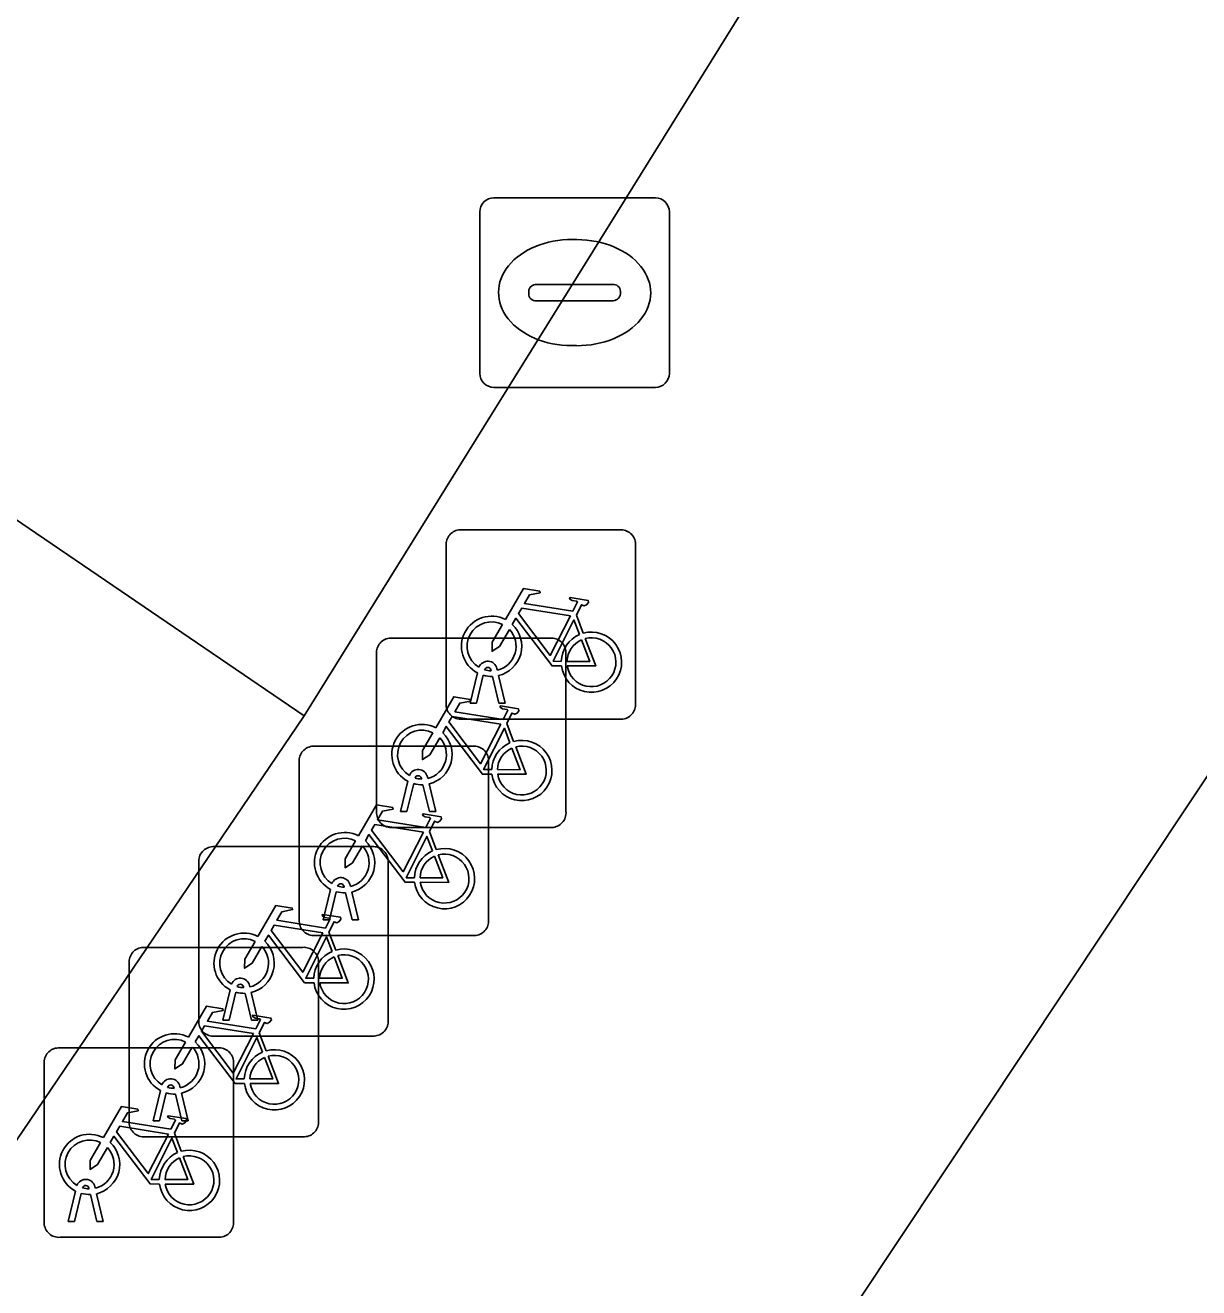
# Model space of a CAD drawing. Extents: x 160102 to 160934, y 382045 to 382923.
# Drawn here: x 160789.15 to 160795.34, y 382761.64 to 382768.3 of the extents above; entities that cross this region are included whole.
import ezdxf

# ---------------------------------------------------------------- set-up
doc = ezdxf.new("R2010")
doc.units = 0
for name, color, linetype in [('IMGEO_Fietsenrek', 7, 'Continuous'), ('IMGEO_Kolk', 7, 'Continuous'), ('IMGEO_Pand', 7, 'Continuous'), ('IMGEO_Rijbaan_lokaal_open', 7, 'Continuous'), ('IMGEO_Voetpad_open', 7, 'Continuous')]:
    doc.layers.add(name, color=color, linetype=linetype)

msp = doc.modelspace()

# ---------------------------------------------------------------- linework, layer by layer
at = {"layer": 'IMGEO_Fietsenrek'}
for p, q in [((160791.4429, 382765.6405), (160792.2838, 382765.6405)), ((160792.2838, 382765.6405), (160791.4429, 382765.6405)), ((160791.3685, 382764.7159), (160791.3685, 382765.5568)), ((160791.3685, 382765.5568), (160791.3685, 382764.7159)), ((160792.3675, 382765.5661), (160792.3675, 382764.7252)), ((160792.3675, 382764.7252), (160792.3675, 382765.5661)), ((160792.0552, 382765.1902), (160792.0915, 382765.095)), ((160791.0759, 382765.0695), (160791.9168, 382765.0695)), ((160791.9168, 382765.0695), (160791.0759, 382765.0695)), ((160791.0015, 382764.1449), (160791.0015, 382764.9858)), ((160791.0015, 382764.9858), (160791.0015, 382764.1449)), ((160792.0005, 382764.9951), (160792.0005, 382764.1542)), ((160792.0005, 382764.1542), (160792.0005, 382764.9951)), ((160791.4955, 382764.7253), (160791.5338, 382764.8853)), ((160791.6059, 382764.8969), (160791.6049, 382764.9012)), ((160791.6366, 382764.9084), (160791.6384, 382764.9005)), ((160791.5642, 382764.8731), (160791.5289, 382764.7253)), ((160791.647, 382764.7253), (160791.6131, 382764.867)), ((160791.6454, 382764.8713), (160791.6804, 382764.7253)), ((160791.5289, 382764.7253), (160791.4955, 382764.7253)), ((160791.6804, 382764.7253), (160791.647, 382764.7253)), ((160792.2931, 382764.6415), (160791.4522, 382764.6415)), ((160791.4522, 382764.6415), (160792.2931, 382764.6415)), ((160791.6882, 382764.6192), (160791.7245, 382764.524)), ((160790.6679, 382764.4995), (160791.5088, 382764.4995)), ((160791.5088, 382764.4995), (160790.6679, 382764.4995)), ((160790.5935, 382763.5749), (160790.5935, 382764.4158)), ((160790.5935, 382764.4158), (160790.5935, 382763.5749)), ((160791.5925, 382764.4251), (160791.5925, 382763.5842)), ((160791.5925, 382763.5842), (160791.5925, 382764.4251)), ((160791.1285, 382764.1543), (160791.1668, 382764.3143)), ((160791.1972, 382764.3021), (160791.1619, 382764.1543)), ((160791.2389, 382764.3259), (160791.2379, 382764.3302)), ((160791.28, 382764.1543), (160791.2461, 382764.296)), ((160791.2696, 382764.3374), (160791.2714, 382764.3295)), ((160791.2784, 382764.3003), (160791.3134, 382764.1543)), ((160791.1619, 382764.1543), (160791.1285, 382764.1543)), ((160791.3134, 382764.1543), (160791.28, 382764.1543)), ((160791.9261, 382764.0705), (160791.0852, 382764.0705)), ((160791.0852, 382764.0705), (160791.9261, 382764.0705)), ((160791.2802, 382764.0492), (160791.3165, 382763.954)), ((160790.1379, 382763.9695), (160790.9788, 382763.9695)), ((160790.9788, 382763.9695), (160790.1379, 382763.9695)), ((160790.0635, 382763.0449), (160790.0635, 382763.8858)), ((160790.0635, 382763.8858), (160790.0635, 382763.0449)), ((160791.0625, 382763.8951), (160791.0625, 382763.0542)), ((160791.0625, 382763.0542), (160791.0625, 382763.8951)), ((160790.8309, 382763.7559), (160790.8299, 382763.7602)), ((160790.8616, 382763.7674), (160790.8634, 382763.7595)), ((160790.7205, 382763.5843), (160790.7588, 382763.7443)), ((160790.7892, 382763.7321), (160790.7539, 382763.5843)), ((160790.872, 382763.5843), (160790.8381, 382763.726)), ((160790.8704, 382763.7303), (160790.9054, 382763.5843)), ((160790.7539, 382763.5843), (160790.7205, 382763.5843)), ((160790.9054, 382763.5843), (160790.872, 382763.5843)), ((160791.5181, 382763.5005), (160790.6772, 382763.5005)), ((160790.6772, 382763.5005), (160791.5181, 382763.5005)), ((160790.7502, 382763.5192), (160790.7865, 382763.424)), ((160789.7709, 382763.4385), (160790.6118, 382763.4385)), ((160790.6118, 382763.4385), (160789.7709, 382763.4385)), ((160789.6965, 382762.5139), (160789.6965, 382763.3548)), ((160789.6965, 382763.3548), (160789.6965, 382762.5139)), ((160790.6955, 382763.3641), (160790.6955, 382762.5232)), ((160790.6955, 382762.5232), (160790.6955, 382763.3641)), ((160790.1905, 382763.0543), (160790.2288, 382763.2143)), ((160790.3009, 382763.2259), (160790.2999, 382763.2302)), ((160790.3316, 382763.2374), (160790.3334, 382763.2295)), ((160790.2592, 382763.2021), (160790.2239, 382763.0543)), ((160790.342, 382763.0543), (160790.3081, 382763.196)), ((160790.3404, 382763.2003), (160790.3754, 382763.0543)), ((160790.2239, 382763.0543), (160790.1905, 382763.0543)), ((160790.3754, 382763.0543), (160790.342, 382763.0543)), ((160790.9881, 382762.9705), (160790.1472, 382762.9705)), ((160790.1472, 382762.9705), (160790.9881, 382762.9705)), ((160790.3832, 382762.9882), (160790.4195, 382762.893)), ((160789.3229, 382762.9085), (160790.1638, 382762.9085)), ((160790.1638, 382762.9085), (160789.3229, 382762.9085)), ((160789.2485, 382761.9839), (160789.2485, 382762.8248)), ((160789.2485, 382762.8248), (160789.2485, 382761.9839)), ((160790.2475, 382762.8341), (160790.2475, 382761.9932)), ((160790.2475, 382761.9932), (160790.2475, 382762.8341)), ((160789.8235, 382762.5233), (160789.8618, 382762.6833)), ((160789.9339, 382762.6949), (160789.9329, 382762.6992)), ((160789.9646, 382762.7064), (160789.9664, 382762.6985)), ((160789.8922, 382762.6711), (160789.8569, 382762.5233)), ((160789.975, 382762.5233), (160789.9411, 382762.665)), ((160789.9734, 382762.6693), (160790.0084, 382762.5233)), ((160789.8569, 382762.5233), (160789.8235, 382762.5233)), ((160790.0084, 382762.5233), (160789.975, 382762.5233)), ((160790.6211, 382762.4395), (160789.7802, 382762.4395)), ((160789.7802, 382762.4395), (160790.6211, 382762.4395)), ((160789.9352, 382762.4582), (160789.9715, 382762.363)), ((160789.3755, 382761.9933), (160789.4138, 382762.1533)), ((160789.4859, 382762.1649), (160789.4849, 382762.1692)), ((160789.5166, 382762.1764), (160789.5184, 382762.1685)), ((160789.4442, 382762.1411), (160789.4089, 382761.9933)), ((160789.527, 382761.9933), (160789.4931, 382762.135)), ((160789.5254, 382762.1393), (160789.5604, 382761.9933)), ((160789.4089, 382761.9933), (160789.3755, 382761.9933)), ((160789.5604, 382761.9933), (160789.527, 382761.9933)), ((160790.1731, 382761.9095), (160789.3322, 382761.9095)), ((160789.3322, 382761.9095), (160790.1731, 382761.9095))]:
    msp.add_line(p, q, dxfattribs=at)
for points in [[(160791.6811, 382765.1672), (160791.7758, 382765.3307), (160791.862, 382765.3169), (160791.8637, 382765.3082), (160791.8076, 382765.2973), (160791.7814, 382765.252), (160792.0366, 382765.2112)], [(160792.0366, 382765.2112), (160792.0616, 382765.26), (160792.0565, 382765.264), (160792.0333, 382765.2677), (160792.0206, 382765.2752), (160792.0196, 382765.2783), (160792.0218, 382765.2829), (160792.1166, 382765.2678), (160792.1189, 382765.2575), (160792.1095, 382765.2451), (160792.0971, 382765.2387), (160792.0826, 382765.2449), (160792.0552, 382765.1902)], [(160792.0237, 382765.186), (160791.7669, 382765.227), (160791.7502, 382765.1982), (160791.9172, 382764.9779), (160792.0237, 382765.186)], [(160791.9768, 382764.9225), (160791.9271, 382764.9226), (160791.7364, 382765.1743), (160791.7174, 382765.1415)], [(160792.0717, 382765.088), (160792.0424, 382765.1648), (160791.933, 382764.9467), (160791.9757, 382764.9466)], [(160791.7018, 382765.1147), (160791.6502, 382765.0255), (160791.6103, 382764.9995), (160791.6115, 382765.047), (160791.666, 382765.1412)], [(160792.0057, 382764.9465), (160792.1256, 382764.9463), (160792.0824, 382765.0599)], [(160792.1022, 382765.0668), (160792.1572, 382764.9222), (160792.0071, 382764.9225)], [(160791.3141, 382764.5962), (160791.4088, 382764.7597), (160791.495, 382764.7459), (160791.4967, 382764.7372), (160791.4406, 382764.7263), (160791.4144, 382764.681), (160791.6696, 382764.6402)], [(160791.6696, 382764.6402), (160791.6946, 382764.689), (160791.6895, 382764.693), (160791.6663, 382764.6967), (160791.6536, 382764.7042), (160791.6526, 382764.7073), (160791.6548, 382764.7119), (160791.7496, 382764.6968), (160791.7519, 382764.6865), (160791.7425, 382764.6741), (160791.7301, 382764.6677), (160791.7156, 382764.6739), (160791.6882, 382764.6192)], [(160791.6567, 382764.615), (160791.3999, 382764.656), (160791.3832, 382764.6272), (160791.5502, 382764.4069), (160791.6567, 382764.615)], [(160791.3348, 382764.5437), (160791.2832, 382764.4545), (160791.2433, 382764.4285), (160791.2445, 382764.476), (160791.299, 382764.5702)], [(160791.6098, 382764.3515), (160791.5601, 382764.3516), (160791.3694, 382764.6033), (160791.3504, 382764.5705)], [(160791.7047, 382764.517), (160791.6754, 382764.5938), (160791.566, 382764.3757), (160791.6087, 382764.3756)], [(160791.6387, 382764.3755), (160791.7586, 382764.3753), (160791.7154, 382764.4889)], [(160791.7352, 382764.4958), (160791.7902, 382764.3512), (160791.6401, 382764.3515)], [(160790.9061, 382764.0262), (160791.0008, 382764.1897), (160791.087, 382764.1759), (160791.0887, 382764.1672), (160791.0326, 382764.1563), (160791.0064, 382764.111), (160791.2616, 382764.0702)], [(160791.2487, 382764.045), (160790.9919, 382764.086), (160790.9752, 382764.0572), (160791.1422, 382763.8369), (160791.2487, 382764.045)], [(160791.2616, 382764.0702), (160791.2866, 382764.119), (160791.2815, 382764.123), (160791.2583, 382764.1267), (160791.2456, 382764.1342), (160791.2446, 382764.1373), (160791.2468, 382764.1419), (160791.3416, 382764.1268), (160791.3439, 382764.1165), (160791.3345, 382764.1041), (160791.3221, 382764.0977), (160791.3076, 382764.1039), (160791.2802, 382764.0492)], [(160791.2018, 382763.7815), (160791.1521, 382763.7816), (160790.9614, 382764.0333), (160790.9424, 382764.0005)], [(160791.2967, 382763.947), (160791.2674, 382764.0238), (160791.158, 382763.8057), (160791.2007, 382763.8056)], [(160790.9268, 382763.9737), (160790.8752, 382763.8845), (160790.8353, 382763.8585), (160790.8365, 382763.906), (160790.891, 382764.0002)], [(160791.2307, 382763.8055), (160791.3506, 382763.8053), (160791.3074, 382763.9189)], [(160791.3272, 382763.9258), (160791.3822, 382763.7812), (160791.2321, 382763.7815)], [(160790.3761, 382763.4962), (160790.4708, 382763.6597), (160790.557, 382763.6459), (160790.5587, 382763.6372), (160790.5026, 382763.6263), (160790.4764, 382763.581), (160790.7316, 382763.5402)], [(160790.7187, 382763.515), (160790.4619, 382763.556), (160790.4452, 382763.5272), (160790.6122, 382763.3069), (160790.7187, 382763.515)], [(160790.7316, 382763.5402), (160790.7566, 382763.589), (160790.7515, 382763.593), (160790.7283, 382763.5967), (160790.7156, 382763.6042), (160790.7146, 382763.6073), (160790.7168, 382763.6119), (160790.8116, 382763.5968), (160790.8139, 382763.5865), (160790.8045, 382763.5741), (160790.7921, 382763.5677), (160790.7776, 382763.5739), (160790.7502, 382763.5192)], [(160790.6718, 382763.2515), (160790.6221, 382763.2516), (160790.4314, 382763.5033), (160790.4124, 382763.4705)], [(160790.7667, 382763.417), (160790.7374, 382763.4938), (160790.628, 382763.2757), (160790.6707, 382763.2756)], [(160790.3968, 382763.4437), (160790.3452, 382763.3545), (160790.3053, 382763.3285), (160790.3065, 382763.376), (160790.361, 382763.4702)], [(160790.7007, 382763.2755), (160790.8206, 382763.2753), (160790.7774, 382763.3889)], [(160790.7972, 382763.3958), (160790.8522, 382763.2512), (160790.7021, 382763.2515)], [(160790.0091, 382762.9652), (160790.1038, 382763.1287), (160790.19, 382763.1149), (160790.1917, 382763.1062), (160790.1356, 382763.0953), (160790.1094, 382763.05), (160790.3646, 382763.0092)], [(160790.3646, 382763.0092), (160790.3896, 382763.058), (160790.3845, 382763.062), (160790.3613, 382763.0657), (160790.3486, 382763.0732), (160790.3476, 382763.0763), (160790.3498, 382763.0809), (160790.4446, 382763.0658), (160790.4469, 382763.0555), (160790.4375, 382763.0431), (160790.4251, 382763.0367), (160790.4106, 382763.0429), (160790.3832, 382762.9882)], [(160790.3517, 382762.984), (160790.0949, 382763.025), (160790.0782, 382762.9962), (160790.2452, 382762.7759), (160790.3517, 382762.984)], [(160790.3048, 382762.7205), (160790.2551, 382762.7206), (160790.0644, 382762.9723), (160790.0454, 382762.9395)], [(160790.3997, 382762.886), (160790.3704, 382762.9628), (160790.261, 382762.7447), (160790.3037, 382762.7446)], [(160790.0298, 382762.9127), (160789.9782, 382762.8235), (160789.9383, 382762.7975), (160789.9395, 382762.845), (160789.994, 382762.9392)], [(160790.3337, 382762.7445), (160790.4536, 382762.7443), (160790.4104, 382762.8579)], [(160790.4302, 382762.8648), (160790.4852, 382762.7202), (160790.3351, 382762.7205)], [(160789.5611, 382762.4352), (160789.6558, 382762.5987), (160789.742, 382762.5849), (160789.7437, 382762.5762), (160789.6876, 382762.5653), (160789.6614, 382762.52), (160789.9166, 382762.4792)], [(160789.9166, 382762.4792), (160789.9416, 382762.528), (160789.9365, 382762.532), (160789.9133, 382762.5357), (160789.9006, 382762.5432), (160789.8996, 382762.5463), (160789.9018, 382762.5509), (160789.9966, 382762.5358), (160789.9989, 382762.5255), (160789.9895, 382762.5131), (160789.9771, 382762.5067), (160789.9626, 382762.5129), (160789.9352, 382762.4582)], [(160789.9037, 382762.454), (160789.6469, 382762.495), (160789.6302, 382762.4662), (160789.7972, 382762.2459), (160789.9037, 382762.454)], [(160789.8568, 382762.1905), (160789.8071, 382762.1906), (160789.6164, 382762.4423), (160789.5974, 382762.4095)], [(160789.9517, 382762.356), (160789.9224, 382762.4328), (160789.813, 382762.2147), (160789.8557, 382762.2146)], [(160789.5818, 382762.3827), (160789.5302, 382762.2935), (160789.4903, 382762.2675), (160789.4915, 382762.315), (160789.546, 382762.4092)], [(160789.8857, 382762.2145), (160790.0056, 382762.2143), (160789.9624, 382762.3279)], [(160789.9822, 382762.3348), (160790.0372, 382762.1902), (160789.8871, 382762.1905)]]:
    msp.add_lwpolyline(points, dxfattribs=at)
for centre, radius, start, end in [((160791.4462, 382765.5626), 0.0779, 92.4484, 184.28452), ((160791.4462, 382765.5626), 0.0779, 92.4484, 184.28452), ((160792.2896, 382765.5628), 0.0779, 2.4484, 94.28452), ((160792.2896, 382765.5628), 0.0779, 2.4484, 94.28452), ((160791.6081, 382765.0259), 0.159, 62.67661, 242.13685), ((160791.6081, 382765.0259), 0.129, 63.31916, 238.90302), ((160791.6081, 382765.0259), 0.129, 283.60429, 43.43025), ((160791.6081, 382765.0259), 0.159, 283.5766, 46.60424), ((160792.1347, 382764.9419), 0.159, 113.3408, 178.32165), ((160792.1347, 382764.9419), 0.159, 187.0065, 105.77075), ((160791.0792, 382764.9916), 0.0779, 92.4484, 184.28452), ((160791.0792, 382764.9916), 0.0779, 92.4484, 184.28452), ((160791.9226, 382764.9918), 0.0779, 2.4484, 94.28452), ((160791.9226, 382764.9918), 0.0779, 2.4484, 94.28452), ((160792.1347, 382764.9419), 0.129, 113.92302, 177.95563), ((160792.1347, 382764.9419), 0.129, 188.67146, 104.58832), ((160791.5879, 382764.8973), 0.0499, 12.8025, 158.69338), ((160791.5879, 382764.8973), 0.0174, 12.8025, 163.45023), ((160791.6081, 382765.0259), 0.129, 253.41502, 269.02044), ((160791.6081, 382765.0259), 0.159, 253.99666, 271.78671), ((160791.4464, 382764.7192), 0.0779, 182.4484, 274.28452), ((160791.4464, 382764.7192), 0.0779, 182.4484, 274.28452), ((160792.2898, 382764.7194), 0.0779, 272.4484, 4.28452), ((160792.2898, 382764.7194), 0.0779, 272.4484, 4.28452), ((160791.2411, 382764.4549), 0.159, 62.67661, 242.13685), ((160791.2411, 382764.4549), 0.129, 63.31916, 238.90302), ((160791.2411, 382764.4549), 0.159, 283.5766, 46.60424), ((160790.6712, 382764.4216), 0.0779, 92.4484, 184.28452), ((160790.6712, 382764.4216), 0.0779, 92.4484, 184.28452), ((160791.2411, 382764.4549), 0.129, 283.60429, 43.43025), ((160791.5146, 382764.4218), 0.0779, 2.4484, 94.28452), ((160791.5146, 382764.4218), 0.0779, 2.4484, 94.28452), ((160791.7677, 382764.3709), 0.159, 113.3408, 178.32165), ((160791.7677, 382764.3709), 0.159, 187.0065, 105.77075), ((160791.7677, 382764.3709), 0.129, 113.92302, 177.95563), ((160791.7677, 382764.3709), 0.129, 188.67146, 104.58832), ((160791.2209, 382764.3263), 0.0499, 12.8025, 158.69338), ((160791.2411, 382764.4549), 0.159, 253.99666, 271.78671), ((160791.2209, 382764.3263), 0.0174, 12.8025, 163.45023), ((160791.2411, 382764.4549), 0.129, 253.41502, 269.02044), ((160791.9228, 382764.1484), 0.0779, 272.4484, 4.28452), ((160791.9228, 382764.1484), 0.0779, 272.4484, 4.28452), ((160791.0794, 382764.1482), 0.0779, 182.4484, 274.28452), ((160791.0794, 382764.1482), 0.0779, 182.4484, 274.28452), ((160790.8331, 382763.8849), 0.159, 62.67661, 242.13685), ((160790.8331, 382763.8849), 0.129, 63.31916, 238.90302), ((160790.1412, 382763.8916), 0.0779, 92.4484, 184.28452), ((160790.1412, 382763.8916), 0.0779, 92.4484, 184.28452), ((160790.8331, 382763.8849), 0.129, 283.60429, 43.43025), ((160790.8331, 382763.8849), 0.159, 283.5766, 46.60424), ((160790.9846, 382763.8918), 0.0779, 2.4484, 94.28452), ((160790.9846, 382763.8918), 0.0779, 2.4484, 94.28452), ((160791.3597, 382763.8009), 0.159, 113.3408, 178.32165), ((160791.3597, 382763.8009), 0.159, 187.0065, 105.77075), ((160791.3597, 382763.8009), 0.129, 113.92302, 177.95563), ((160791.3597, 382763.8009), 0.129, 188.67146, 104.58832), ((160790.8129, 382763.7563), 0.0499, 12.8025, 158.69338), ((160790.8129, 382763.7563), 0.0174, 12.8025, 163.45023), ((160790.8331, 382763.8849), 0.129, 253.41502, 269.02044), ((160790.8331, 382763.8849), 0.159, 253.99666, 271.78671), ((160790.6714, 382763.5782), 0.0779, 182.4484, 274.28452), ((160790.6714, 382763.5782), 0.0779, 182.4484, 274.28452), ((160791.5148, 382763.5784), 0.0779, 272.4484, 4.28452), ((160791.5148, 382763.5784), 0.0779, 272.4484, 4.28452), ((160790.3031, 382763.3549), 0.159, 62.67661, 242.13685), ((160790.3031, 382763.3549), 0.129, 63.31916, 238.90302), ((160789.7742, 382763.3606), 0.0779, 92.4484, 184.28452), ((160789.7742, 382763.3606), 0.0779, 92.4484, 184.28452), ((160790.3031, 382763.3549), 0.129, 283.60429, 43.43025), ((160790.3031, 382763.3549), 0.159, 283.5766, 46.60424), ((160790.6176, 382763.3608), 0.0779, 2.4484, 94.28452), ((160790.6176, 382763.3608), 0.0779, 2.4484, 94.28452), ((160790.8297, 382763.2709), 0.159, 113.3408, 178.32165), ((160790.8297, 382763.2709), 0.159, 187.0065, 105.77075), ((160790.8297, 382763.2709), 0.129, 113.92302, 177.95563), ((160790.8297, 382763.2709), 0.129, 188.67146, 104.58832), ((160790.2829, 382763.2263), 0.0499, 12.8025, 158.69338), ((160790.2829, 382763.2263), 0.0174, 12.8025, 163.45023), ((160790.3031, 382763.3549), 0.129, 253.41502, 269.02044), ((160790.3031, 382763.3549), 0.159, 253.99666, 271.78671), ((160790.1414, 382763.0482), 0.0779, 182.4484, 274.28452), ((160790.1414, 382763.0482), 0.0779, 182.4484, 274.28452), ((160790.9848, 382763.0484), 0.0779, 272.4484, 4.28452), ((160790.9848, 382763.0484), 0.0779, 272.4484, 4.28452), ((160789.9361, 382762.8239), 0.159, 62.67661, 242.13685), ((160789.9361, 382762.8239), 0.129, 63.31916, 238.90302), ((160789.3262, 382762.8306), 0.0779, 92.4484, 184.28452), ((160789.3262, 382762.8306), 0.0779, 92.4484, 184.28452), ((160789.9361, 382762.8239), 0.129, 283.60429, 43.43025), ((160789.9361, 382762.8239), 0.159, 283.5766, 46.60424), ((160790.1696, 382762.8308), 0.0779, 2.4484, 94.28452), ((160790.1696, 382762.8308), 0.0779, 2.4484, 94.28452), ((160790.4627, 382762.7399), 0.159, 113.3408, 178.32165), ((160790.4627, 382762.7399), 0.159, 187.0065, 105.77075), ((160790.4627, 382762.7399), 0.129, 113.92302, 177.95563), ((160790.4627, 382762.7399), 0.129, 188.67146, 104.58832), ((160789.9159, 382762.6953), 0.0499, 12.8025, 158.69338), ((160789.9159, 382762.6953), 0.0174, 12.8025, 163.45023), ((160789.9361, 382762.8239), 0.129, 253.41502, 269.02044), ((160789.9361, 382762.8239), 0.159, 253.99666, 271.78671), ((160789.7744, 382762.5172), 0.0779, 182.4484, 274.28452), ((160789.7744, 382762.5172), 0.0779, 182.4484, 274.28452), ((160790.6178, 382762.5174), 0.0779, 272.4484, 4.28452), ((160790.6178, 382762.5174), 0.0779, 272.4484, 4.28452), ((160789.4881, 382762.2939), 0.159, 62.67661, 242.13685), ((160789.4881, 382762.2939), 0.129, 63.31916, 238.90302), ((160789.4881, 382762.2939), 0.129, 283.60429, 43.43025), ((160789.4881, 382762.2939), 0.159, 283.5766, 46.60424), ((160790.0147, 382762.2099), 0.159, 113.3408, 178.32165), ((160790.0147, 382762.2099), 0.159, 187.0065, 105.77075), ((160790.0147, 382762.2099), 0.129, 113.92302, 177.95563), ((160790.0147, 382762.2099), 0.129, 188.67146, 104.58832), ((160789.4679, 382762.1653), 0.0499, 12.8025, 158.69338), ((160789.4679, 382762.1653), 0.0174, 12.8025, 163.45023), ((160789.4881, 382762.2939), 0.129, 253.41502, 269.02044), ((160789.4881, 382762.2939), 0.159, 253.99666, 271.78671), ((160789.3264, 382761.9872), 0.0779, 182.4484, 274.28452), ((160789.3264, 382761.9872), 0.0779, 182.4484, 274.28452), ((160790.1698, 382761.9874), 0.0779, 272.4484, 4.28452), ((160790.1698, 382761.9874), 0.0779, 272.4484, 4.28452)]:
    msp.add_arc(centre, radius, start, end, dxfattribs=at)
at = {"layer": 'IMGEO_Kolk'}
for p, q in [((160791.6199, 382767.3915), (160792.4721, 382767.3915)), ((160791.5455, 382766.4649), (160791.5455, 382767.3171)), ((160792.5465, 382767.3171), (160792.5465, 382766.4649)), ((160792.0335, 382767.1707), (160792.0585, 382767.1707)), ((160791.8039, 382766.8849), (160791.8039, 382766.8971)), ((160791.847, 382766.9343), (160792.2449, 382766.9343)), ((160792.288, 382766.8971), (160792.288, 382766.8849)), ((160792.2415, 382766.8477), (160791.8436, 382766.8477)), ((160792.0555, 382766.6113), (160792.0306, 382766.6113)), ((160792.4721, 382766.3905), (160791.6199, 382766.3905))]:
    msp.add_line(p, q, dxfattribs=at)
for points in [[(160791.6199, 382767.3915), (160792.4721, 382767.3915)], [(160791.5455, 382766.4649), (160791.5455, 382767.3171)], [(160792.5465, 382767.3171), (160792.5465, 382766.4649)], [(160792.4721, 382766.3905), (160791.6199, 382766.3905)]]:
    msp.add_lwpolyline(points, dxfattribs=at)
for centre, radius, start, end in [((160791.622, 382767.315), 0.0765, 91.55205, 178.44795), ((160791.622, 382767.315), 0.0765, 91.55205, 178.44795), ((160792.47, 382767.315), 0.0765, 1.55205, 88.44795), ((160792.47, 382767.315), 0.0765, 1.55205, 88.44795), ((160791.8441, 382766.8941), 0.0403, 85.87752, 175.75265), ((160791.8406, 382766.8842), 0.0366, 178.93798, 274.71019), ((160792.2454, 382766.8905), 0.043, 264.86636, 352.45326), ((160792.2494, 382766.8959), 0.0386, 1.73085, 96.63898), ((160791.622, 382766.467), 0.0765, 181.55205, 268.44795), ((160791.622, 382766.467), 0.0765, 181.55205, 268.44795), ((160792.47, 382766.467), 0.0765, 271.55205, 358.44795), ((160792.47, 382766.467), 0.0765, 271.55205, 358.44795)]:
    msp.add_arc(centre, radius, start, end, dxfattribs=at)
for centre, major_axis, ratio, start_param, end_param in [((160792.032, 382766.891), (-0.3872, 0.002), 0.722429, 4.712389, 7.853982), ((160792.057, 382766.891), (-0.3901, 0.002), 0.717154, 1.570796, 4.712389)]:
    msp.add_ellipse(centre, major_axis=major_axis, ratio=ratio, start_param=start_param, end_param=end_param, dxfattribs=at)
at = {"layer": 'IMGEO_Pand'}
msp.add_lwpolyline([(160793.541, 382761.572), (160805.244, 382753.792), (160806.934, 382756.335), (160802.683, 382759.16), (160804.701, 382762.196), (160797.249, 382767.149)], close=True, dxfattribs=at)
at = {"layer": 'IMGEO_Rijbaan_lokaal_open'}
for points in [[(160791.28, 382772.967), (160789.348, 382769.291), (160787.679, 382766.661), (160790.619, 382764.66), (160794.248, 382770.496), (160796.246, 382773.759), (160796.592, 382774.371)], [(160785.657, 382765.522), (160782.348, 382760.666), (160785.357, 382758.64), (160785.579, 382758.973), (160785.765, 382759.25), (160787.333, 382759.812), (160790.619, 382764.66), (160787.679, 382766.661)]]:
    msp.add_lwpolyline(points, dxfattribs=at)
at = {"layer": 'IMGEO_Voetpad_open'}
for points in [[(160796.246, 382773.759), (160794.248, 382770.496), (160790.619, 382764.66), (160787.333, 382759.812), (160785.765, 382759.25), (160785.579, 382758.973)], [(160775.444, 382743.297), (160776.607, 382742.118), (160782.516, 382747.95), (160787.629, 382756.535), (160789.421, 382755.308), (160790.023, 382756.28), (160793.541, 382761.572), (160797.249, 382767.149)]]:
    msp.add_lwpolyline(points, dxfattribs=at)

doc.saveas('drawing.dxf')
